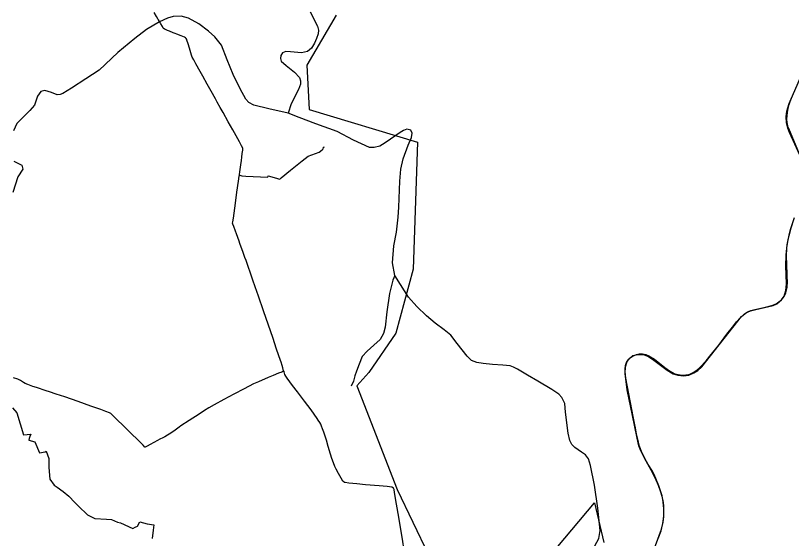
# Model space of a CAD drawing. Extents: x -789162 to -606354, y -1062736 to -945481.
# Drawn here: x -677802 to -675357, y -988808 to -987160 of the extents above; entities that cross this region are included whole.
import ezdxf

# ---------------------------------------------------------------- set-up
doc = ezdxf.new("R2010")
doc.units = 0
for name, color, linetype in [('_SIRSI VZTAHY_CYKLOTRASY MISTNI S', 7, 'Continuous'), ('_SIRSI VZTAHY_PRIRODNIHO PARKU', 7, 'Continuous'), ('_SIRSI VZTAHY_SILNICE I TRIDY_STAV', 7, 'Continuous'), ('_SIRSI VZTAHY_SILNICE III TRIDY_STAV', 7, 'Continuous'), ('_SIRSI VZTAHY_USES_RBC_S', 7, 'Continuous'), ('_SIRSI VZTAHY_VTL PLYNOVOD', 7, 'Continuous')]:
    doc.layers.add(name, color=color, linetype=linetype)

msp = doc.modelspace()

# ---------------------------------------------------------------- linework, layer by layer
at = {"layer": '_SIRSI VZTAHY_CYKLOTRASY MISTNI S'}
for points in [[(-676791.6, -987158.3), (-676884, -987315.7), (-676877.1, -987456), (-676535.2, -987558.7), (-676548.8, -987959), (-676603.6, -988160.9), (-676689, -988284.1), (-676726.4, -988326.4), (-676599, -988653.2), (-676501, -988859)], [(-676121.1, -988865.8), (-675977.7, -988695.7), (-675948.5, -988820.6)]]:
    msp.add_lwpolyline(points, dxfattribs=at)
at = {"layer": '_SIRSI VZTAHY_PRIRODNIHO PARKU'}
for points in [[(-675328.7, -987603.5), (-675365.9, -987515.7), (-675367.3, -987511.4), (-675369, -987506.7), (-675371.2, -987496.2), (-675371.8, -987486), (-675371.3, -987475.8), (-675370, -987464.2), (-675367.9, -987453), (-675364.3, -987440.2), (-675356.8, -987419.4)], [(-675777.1, -988807.9), (-675768.3, -988783.7), (-675762.8, -988760.2), (-675759.8, -988737.3), (-675759.4, -988714.1), (-675761.1, -988692.7), (-675764.9, -988673.4), (-675770, -988657.2), (-675774.9, -988642.1), (-675790, -988605.6), (-675797.1, -988592.5), (-675808.5, -988574.2), (-675814.4, -988565.1), (-675820.6, -988552.3), (-675823.4, -988547.1), (-675829.6, -988533.6), (-675836.3, -988517.2), (-675839.2, -988504.4), (-675845, -988477.9), (-675849, -988459.4), (-675851.1, -988449.7), (-675855.1, -988428.8), (-675860.1, -988401.5), (-675869.6, -988352), (-675879.6, -988302.4), (-675881.2, -988282.3), (-675881.5, -988272.6), (-675880, -988262.4), (-675876.5, -988253.1), (-675871.5, -988244.3), (-675862.6, -988236.1), (-675859.4, -988234.2), (-675854.7, -988231.7), (-675845.8, -988227.4), (-675836.8, -988225.8), (-675827, -988225.6), (-675816.4, -988227.7), (-675806.6, -988231.9), (-675789, -988242.3), (-675755.9, -988268.7), (-675741.4, -988279), (-675724.6, -988288.3), (-675719.9, -988289.8), (-675713.9, -988290.9), (-675701.7, -988292.8), (-675689.7, -988292.4), (-675686, -988291.5), (-675677.6, -988289.5), (-675664.7, -988283.3), (-675657.9, -988278.8), (-675655, -988276.9), (-675646.1, -988269.2), (-675626.3, -988248), (-675614.3, -988232.9), (-675586.2, -988198.1), (-675560.4, -988163.4), (-675543.2, -988141.4), (-675530.6, -988125.4), (-675518.6, -988112.5), (-675506.2, -988100.7), (-675495.5, -988093.4), (-675485.5, -988089), (-675473, -988085.9), (-675439.5, -988078.8), (-675419.5, -988073.4), (-675406, -988067.8), (-675389.2, -988055.5), (-675380.7, -988044.8), (-675374.9, -988033.3), (-675372.8, -988024.7), (-675371.3, -988016.9), (-675370.4, -988010.4), (-675369.8, -988002.8), (-675370.8, -987978.2), (-675372.4, -987942.8), (-675373.1, -987917.5), (-675371.8, -987892), (-675368.5, -987871.3), (-675364.4, -987852.8), (-675358.1, -987828.4), (-675349.6, -987802.7)]]:
    msp.add_lwpolyline(points, dxfattribs=at)
at = {"layer": '_SIRSI VZTAHY_SILNICE I TRIDY_STAV'}
for points in [[(-675319.7, -987624.8), (-675363.5, -987528.6), (-675368.7, -987514.7), (-675373, -987496.2), (-675374.4, -987478.8), (-675372, -987461.5), (-675364.5, -987436.3), (-675326.1, -987347.7)], [(-675797.6, -988861.8), (-675766.7, -988778.6), (-675761.7, -988756.8), (-675759.6, -988739.8), (-675759, -988721.6), (-675759.9, -988703.3), (-675761.9, -988688.3), (-675765, -988675.1), (-675769.6, -988658.4), (-675776.2, -988641.2), (-675783.7, -988624.1), (-675799.7, -988592.1), (-675820.4, -988554.9), (-675834.4, -988526.5), (-675838.1, -988515.8), (-675843.1, -988492), (-675858.2, -988419.9), (-675874.5, -988339.4), (-675881.6, -988287.7), (-675880.4, -988267.2), (-675875.2, -988249.9), (-675866.9, -988239.4), (-675857, -988231.5), (-675840.9, -988227.6), (-675824.8, -988228), (-675809.9, -988233.5), (-675795.1, -988242.1), (-675748.9, -988277.7), (-675729.5, -988288.3), (-675715.2, -988292.7), (-675697.8, -988295.4), (-675680.4, -988292.5), (-675665, -988285.9), (-675652, -988278), (-675639.9, -988267.2), (-675515.1, -988108.6), (-675498.9, -988095.6), (-675486.1, -988090.3), (-675469.3, -988086.1), (-675414.8, -988073.4), (-675403.1, -988068), (-675388.7, -988055.4), (-675380.6, -988043.9), (-675374.8, -988025.9), (-675372.9, -988005.6), (-675374.8, -987948.4), (-675374, -987914.4), (-675371.3, -987882.6), (-675368.1, -987866.5), (-675364.7, -987851.5), (-675360.1, -987833.9), (-675347.8, -987796.1)]]:
    msp.add_lwpolyline(points, dxfattribs=at)
at = {"layer": '_SIRSI VZTAHY_SILNICE III TRIDY_STAV'}
for points in [[(-676873, -987148.3), (-676850.4, -987193.1), (-676847.2, -987205.5), (-676848, -987216.9), (-676853.2, -987231.8), (-676859.4, -987246.5), (-676869.4, -987262.9), (-676881.8, -987272.5), (-676900.8, -987276.9), (-676935.2, -987273.6), (-676949.7, -987272.9), (-676961.2, -987276.9), (-676965.6, -987285.5), (-676967.4, -987294.9), (-676965, -987303.6), (-676948.8, -987317.2), (-676922.5, -987337.6), (-676906.6, -987354.4), (-676903.7, -987365.2), (-676904, -987375.5), (-676910.7, -987393.1), (-676933.9, -987437.9), (-676942.4, -987466.9)], [(-676942.4, -987466.9), (-677004, -987453.1), (-677051.4, -987442.3), (-677066.5, -987433.7), (-677076.4, -987422.9), (-677094.5, -987391), (-677116.1, -987345.8), (-677134.5, -987298.8), (-677152.7, -987253.1), (-677174.3, -987226.8), (-677193.7, -987209.1), (-677224.3, -987185.8), (-677257.1, -987167.7), (-677279.9, -987161.1), (-677305.6, -987162.9), (-677323.1, -987167.6), (-677347.9, -987179.5), (-677389.4, -987203.8), (-677425.6, -987231.7), (-677479.5, -987275.8), (-677538.7, -987331.8), (-677579.8, -987358.8), (-677625.7, -987388.9), (-677652.8, -987405.5), (-677661.1, -987408.8), (-677670.8, -987409.2), (-677688.9, -987402.5), (-677709.2, -987395.7), (-677721.6, -987398.5), (-677733, -987413.2), (-677742.3, -987442.4), (-677756.7, -987458.6), (-677797.5, -987500), (-677808.4, -987522.5)], [(-676606.5, -987979.4), (-676613.9, -987938.5), (-676610.4, -987885.9), (-676601.4, -987841.9), (-676596.2, -987794.9), (-676594.6, -987763.1), (-676591.1, -987681.6), (-676587.6, -987644.1), (-676580.8, -987611.3), (-676564.3, -987568.6), (-676554.4, -987544.1), (-676552.3, -987530.3), (-676556.6, -987520.8), (-676568.6, -987517.8), (-676579.4, -987521.6), (-676590.2, -987528.1), (-676637.2, -987560.9), (-676654.4, -987571.2), (-676671.9, -987575.4), (-676686.2, -987575), (-676736.7, -987551.9), (-676788.5, -987524.6), (-676855.4, -987500.8), (-676908.1, -987481.2), (-676942.4, -987466.9)], [(-677806.7, -987618.3), (-677781.9, -987631.2), (-677778.6, -987643.6), (-677794.6, -987667.8), (-677810.5, -987716.9)], [(-676606.5, -987979.4), (-676612.6, -987993.3), (-676623.4, -988035.3), (-676632.4, -988093.7), (-676637.2, -988141.5), (-676642.8, -988161.3), (-676653.1, -988180.7), (-676673.1, -988198), (-676693.6, -988216.9), (-676709.2, -988234.6), (-676719.5, -988258.1), (-676727.7, -988279.9), (-676732.6, -988295.3), (-676736.7, -988311.8), (-676744.6, -988327.7)], [(-675977.2, -988831.3), (-675963.8, -988807.5), (-675960.1, -988782.3), (-675967.1, -988712.5), (-675978.2, -988640.1), (-675989.9, -988577.9), (-675996.6, -988556.9), (-676006.2, -988544.6), (-676019, -988535.6), (-676039.8, -988521), (-676049.3, -988511.2), (-676055.7, -988499.3), (-676060.8, -988476), (-676069.3, -988409.3), (-676071.5, -988382.5), (-676080.4, -988363.5), (-676090.1, -988352.7), (-676112.6, -988338.4), (-676156.5, -988311.8), (-676188.4, -988292.8), (-676219.9, -988274.3), (-676232.8, -988268), (-676243.9, -988263.5), (-676266.8, -988261), (-676299.5, -988259.4), (-676328.7, -988256.2), (-676349, -988253.4), (-676365.2, -988246.4), (-676378.9, -988233.4), (-676410, -988193.2), (-676430.7, -988166.9), (-676451, -988150.6), (-676479.4, -988128.6), (-676506.8, -988105.7), (-676537.9, -988076.8), (-676563.3, -988047.3), (-676589.1, -988007.6), (-676606.5, -987979.4)]]:
    msp.add_lwpolyline(points, dxfattribs=at)
at = {"layer": '_SIRSI VZTAHY_USES_RBC_S'}
msp.add_lwpolyline([(-677810.9, -988396.2), (-677798.1, -988412), (-677776.3, -988481.1), (-677764.9, -988480.3), (-677753.6, -988479.4), (-677756.3, -988486), (-677759, -988492.5), (-677759.7, -988498), (-677740.5, -988502.8), (-677726.4, -988538), (-677708.8, -988535), (-677705.5, -988532.6), (-677697, -988556.1), (-677696.9, -988568.3), (-677697, -988583.6), (-677693.3, -988620.3), (-677680.3, -988639.5), (-677670.9, -988646), (-677652.1, -988660.1), (-677633.3, -988674.2), (-677614.8, -988694), (-677597.7, -988710.8), (-677580.7, -988727.7), (-677574.5, -988732.8), (-677552.3, -988744.9), (-677514.8, -988746.6), (-677514.8, -988746.6), (-677499.8, -988748.1), (-677489.9, -988752.1), (-677480, -988756.1), (-677470.9, -988758.4), (-677432.6, -988775.8), (-677425.2, -988772.1), (-677417.8, -988768.4), (-677410.6, -988754.8), (-677387.3, -988761.7), (-677365.8, -988764.4), (-677368.5, -988781.8), (-677371.7, -988808.1)], dxfattribs=at)
at = {"layer": '_SIRSI VZTAHY_VTL PLYNOVOD'}
for points in [[(-677096.4, -987663), (-677096.4, -987660.8), (-677095.4, -987652.3), (-677092.1, -987630.2), (-677090.2, -987616.3), (-677088.8, -987605.9), (-677087.3, -987594.7), (-677085.7, -987583.6), (-677085.6, -987577.9), (-677089.4, -987570.3), (-677096.5, -987557.1), (-677106.8, -987538.9), (-677117.4, -987519.5), (-677131.5, -987494.2), (-677147.7, -987465.5), (-677156.6, -987449.8), (-677166.1, -987432.6), (-677172.1, -987421.9), (-677185.3, -987398.1), (-677197.7, -987375.9), (-677211.8, -987351.1), (-677220.3, -987335.7), (-677233.6, -987311.9), (-677240.5, -987299.6), (-677245.4, -987290.8), (-677247.2, -987285), (-677253.7, -987262.4), (-677257.8, -987248.8), (-677261.6, -987237.6), (-677262.4, -987235), (-677264.2, -987232), (-677266.2, -987230.1), (-677269.5, -987228.2), (-677280.1, -987223.7), (-677293.9, -987217.8), (-677298.6, -987216.1), (-677305, -987213.6), (-677316.2, -987209), (-677322.7, -987206.3), (-677331.3, -987202.7), (-677332.8, -987202.3), (-677336.1, -987199.9), (-677339.1, -987193.8), (-677343.9, -987185.8), (-677347.8, -987178.6), (-677349.4, -987176.1), (-677351.4, -987173), (-677352, -987172.1), (-677357.3, -987163.1), (-677364.8, -987150.2)], [(-677095.4, -987663.1), (-677094.9, -987663.1), (-677088.3, -987665), (-677076.5, -987665.5), (-677007, -987668.7), (-677006.3, -987664.9), (-676979.9, -987672.1), (-676972.9, -987674.1), (-676969.7, -987675.1), (-676968.4, -987673.9), (-676965.2, -987671.6), (-676935.1, -987647.2), (-676898.6, -987617.9), (-676879.8, -987602.8), (-676844.8, -987590.4), (-676836.1, -987582.4), (-676832.8, -987579.6), (-676831.2, -987575.6)], [(-676831.2, -987575.6), (-676831.5, -987575.5), (-676831.7, -987575.4), (-676831.5, -987575), (-676831.3, -987574.6), (-676830.9, -987574.7)], [(-676831.2, -987575.6), (-676831.1, -987575.2), (-676830.9, -987574.7)], [(-676829, -987575.2), (-676829.3, -987575.1), (-676829.5, -987575), (-676829.5, -987575), (-676829.7, -987574.9), (-676829.8, -987574.9), (-676830.8, -987574.5), (-676830.9, -987574.7)], [(-676956.7, -988280.1), (-676956.8, -988279.8), (-676957.1, -988279), (-676959.9, -988269.5), (-676962.1, -988262.8), (-676965.4, -988252.5), (-676967.2, -988246.9), (-676979.3, -988211), (-676991.6, -988174.4), (-677004.5, -988135.9), (-677020.4, -988090.5), (-677036.8, -988044.1), (-677046.8, -988014.9), (-677054.2, -987993.2), (-677059.4, -987977.7), (-677071.2, -987944.3), (-677075.6, -987931.9), (-677079.2, -987922.6), (-677085, -987906.5), (-677095.1, -987878), (-677097.5, -987870.7), (-677105.8, -987847.2), (-677108.7, -987839.4), (-677114.5, -987824), (-677117, -987817.1), (-677117.7, -987814), (-677117.5, -987809.9), (-677115.3, -987797.8), (-677113.3, -987782.8), (-677108.9, -987751.2), (-677104.4, -987716.7), (-677099.3, -987682.1), (-677097.2, -987666.2), (-677096.4, -987663)], [(-677096.4, -987663), (-677096.1, -987663)], [(-677095.4, -987663.1), (-677095.4, -987663.6), (-677095.6, -987663.6), (-677095.8, -987663.6), (-677096.2, -987663.5), (-677096.1, -987663)], [(-677096.1, -987663), (-677095.8, -987663.1), (-677095.4, -987663.1)], [(-676957, -988281), (-676957.2, -988281.1), (-676959.3, -988281.9), (-676963.2, -988283.3), (-676973.5, -988287.2), (-676989.9, -988294), (-677005.8, -988300.5), (-677036.2, -988313.6), (-677052.2, -988320.7), (-677081.6, -988335.9), (-677114, -988352.8), (-677145.5, -988369.8), (-677175.5, -988386.5), (-677193.1, -988396.2), (-677205.9, -988403.9), (-677223.4, -988415.8), (-677255.2, -988436), (-677280.9, -988453), (-677286.7, -988457.1), (-677303.3, -988469.1), (-677317.4, -988478.9), (-677322.5, -988482.1), (-677331.8, -988487), (-677337.2, -988490), (-677346.7, -988495.1), (-677354.8, -988499.4), (-677377.6, -988511.4), (-677386.8, -988516.4), (-677393.7, -988520), (-677394.3, -988519.7), (-677399.8, -988514), (-677417.9, -988495.8), (-677436.7, -988477.5), (-677461.6, -988452.6), (-677482.8, -988432.3), (-677499.3, -988416.1), (-677501.7, -988413.8), (-677505.4, -988412.1), (-677516.9, -988407.3), (-677533.2, -988401.5), (-677564.1, -988390.4), (-677604.1, -988376.5), (-677646.9, -988361.7), (-677673.5, -988352.8), (-677694.7, -988345.5), (-677705, -988342.1), (-677735.4, -988332.3), (-677747.6, -988328.3), (-677762.8, -988322.9), (-677771.8, -988318.8), (-677776.6, -988316.1), (-677786.2, -988310), (-677794, -988305.3), (-677808.4, -988301.1)], [(-676956.9, -988280.2), (-676957.1, -988280.2), (-676957.3, -988280.3), (-676957.1, -988280.9)], [(-676957.1, -988280.9), (-676956.9, -988280.8), (-676956.8, -988280.8), (-676956.7, -988280.8)], [(-676957.1, -988280.9), (-676957, -988281)], [(-676957, -988281), (-676956.9, -988281.5), (-676956.7, -988281.5), (-676956.5, -988281.4)], [(-676956.7, -988280.1), (-676956.9, -988280.2)], [(-676956.9, -988280.2), (-676956.9, -988280.3), (-676956.8, -988280.5), (-676956.8, -988280.6), (-676956.7, -988280.8)], [(-676956.3, -988281.4), (-676956.3, -988281.3), (-676956.5, -988280.7), (-676956.7, -988280.1)], [(-676956.7, -988280.8), (-676956.6, -988281.1), (-676956.5, -988281.4)], [(-676956.5, -988281.4), (-676956.3, -988281.4)], [(-676576, -988851.7), (-676584.1, -988803.7), (-676591.3, -988760.9), (-676594.4, -988741), (-676601.3, -988699.9), (-676607.4, -988663.2), (-676609, -988653.7), (-676611.4, -988648.8), (-676616, -988645.7), (-676630.5, -988643.6), (-676656.4, -988641.9), (-676699.7, -988638.4), (-676726.4, -988636), (-676752.2, -988633.4), (-676763.7, -988631.7), (-676764.9, -988631.1), (-676770.6, -988626.8), (-676775.8, -988617.9), (-676783.8, -988603.1), (-676791.6, -988589.1), (-676795.8, -988581), (-676800.4, -988569.3), (-676804.8, -988555.8), (-676809.1, -988541.9), (-676816.3, -988517.5), (-676822.5, -988497.8), (-676826.7, -988485.4), (-676830.8, -988473), (-676834.5, -988462.2), (-676837.6, -988453.8), (-676839.9, -988447.3), (-676843.2, -988442), (-676848.1, -988434.6), (-676851.5, -988429.3), (-676860.5, -988416.3), (-676870.1, -988402.6), (-676891.2, -988374.8), (-676913.2, -988346), (-676929.2, -988325.3), (-676946.5, -988302.3), (-676950.7, -988296.4), (-676953.5, -988290.6), (-676955.9, -988282.8), (-676956.2, -988281.8), (-676956.3, -988281.4)]]:
    msp.add_lwpolyline(points, dxfattribs=at)

doc.saveas('drawing.dxf')
